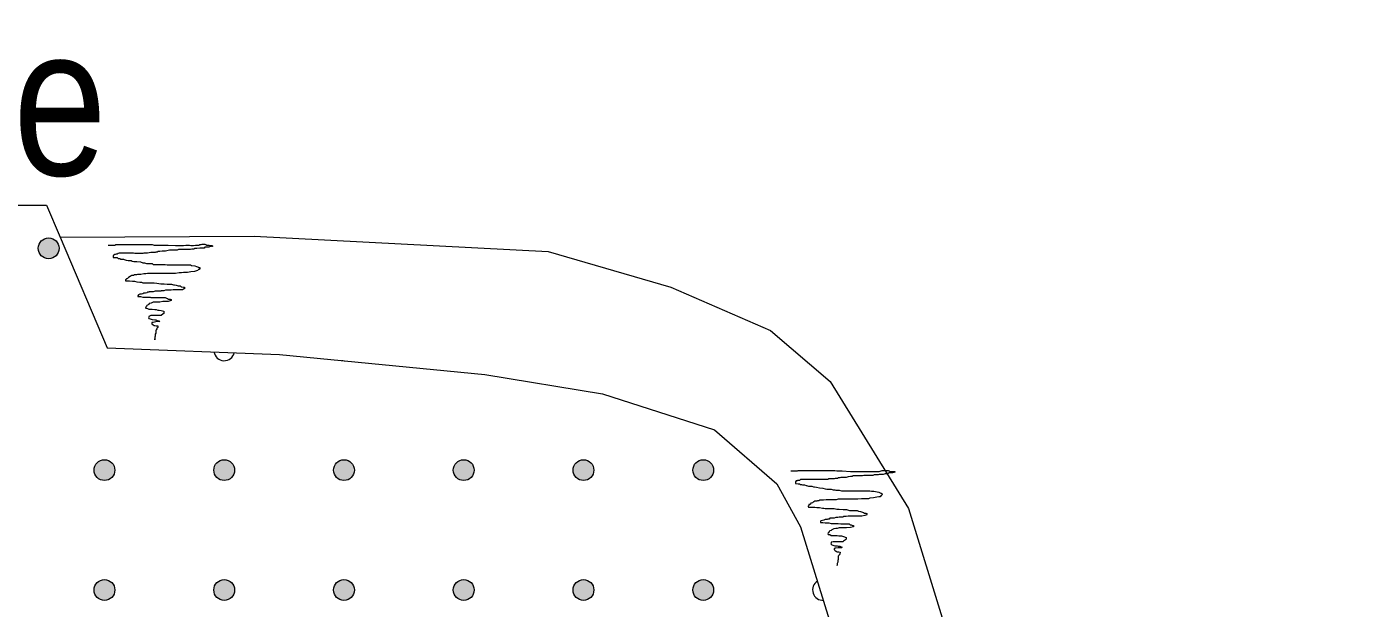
# Model space of a CAD drawing. Extents: x 640121 to 640955, y 6441885 to 6442246.
# Drawn here: x 640225.36 to 640252.39, y 6442012.42 to 6442024.16 of the extents above; entities that cross this region are included whole.
import ezdxf
from ezdxf.enums import TextEntityAlignment as Align

# ---------------------------------------------------------------- set-up
doc = ezdxf.new("R2010")
doc.units = 0
doc.header["$LTSCALE"] = 1.2
for name, color, linetype, lineweight in [('31', 7, 'Continuous', 13), ('40', 7, 'Continuous', 13), ('45', 7, 'Continuous', 13)]:
    doc.layers.add(name, color=color, linetype=linetype, lineweight=lineweight)

msp = doc.modelspace()

# ---------------------------------------------------------------- hatches: boundary and pattern name
at = {"layer": '45'}
for points in [[(640226.016, 6442019.686, 1), (640225.596, 6442019.686, 1)], [(640227.143, 6442015.207, 1), (640226.723, 6442015.207, 1)], [(640229.563, 6442015.207, 1), (640229.143, 6442015.207, 1)], [(640231.983, 6442015.207, 1), (640231.563, 6442015.207, 1)], [(640234.403, 6442015.207, 1), (640233.983, 6442015.207, 1)], [(640236.823, 6442015.207, 1), (640236.403, 6442015.207, 1)], [(640239.243, 6442015.207, 1), (640238.823, 6442015.207, 1)], [(640227.143, 6442012.787, 1), (640226.723, 6442012.787, 1)], [(640229.563, 6442012.787, 1), (640229.143, 6442012.787, 1)], [(640231.983, 6442012.787, 1), (640231.563, 6442012.787, 1)], [(640234.403, 6442012.787, 1), (640233.983, 6442012.787, 1)], [(640236.823, 6442012.787, 1), (640236.403, 6442012.787, 1)], [(640239.243, 6442012.787, 1), (640238.823, 6442012.787, 1)]]:
    msp.add_hatch(color=256, dxfattribs=at).paths.add_polyline_path(points)

# ---------------------------------------------------------------- linework, layer by layer
at = {"layer": '31'}
msp.add_line((640226.04, 6442019.91), (640226.99, 6442017.68), dxfattribs=at)
for points in [[(640221.81, 6442020.56), (640225.76, 6442020.56), (640226.04, 6442019.91), (640229.96, 6442019.93), (640235.9, 6442019.62), (640238.38, 6442018.9), (640240.39, 6442018.03), (640241.6, 6442017), (640243.18, 6442014.43), (640243.89, 6442012.14), (640245.09, 6442008.1), (640247.45, 6442001.91), (640248.88, 6441997.97), (640251.01, 6441992.98), (640252.39, 6441988.78)], [(640226.99, 6442017.68), (640230.47, 6442017.54), (640234.62, 6442017.14), (640237, 6442016.75), (640239.26, 6442016.02), (640240.52, 6442014.93), (640241, 6442014.06), (640241.93, 6442011.06), (640244.14, 6442005.97), (640246.28, 6442000.8), (640247.83, 6441996.45), (640249.55, 6441992.13)]]:
    msp.add_lwpolyline(points, dxfattribs=at)
at = {"layer": '40'}
for points in [[(640227.01, 6442019.75), (640227.04, 6442019.75), (640227.09, 6442019.75), (640227.15, 6442019.75), (640227.16, 6442019.76), (640227.21, 6442019.76), (640227.29, 6442019.76), (640227.45, 6442019.76), (640227.54, 6442019.76), (640227.56, 6442019.76), (640227.58, 6442019.76), (640227.62, 6442019.76), (640227.66, 6442019.76), (640227.71, 6442019.76), (640227.75, 6442019.76), (640227.78, 6442019.76), (640227.83, 6442019.76), (640227.86, 6442019.76), (640227.9, 6442019.76), (640227.94, 6442019.75), (640227.96, 6442019.75), (640228, 6442019.75), (640228.05, 6442019.75), (640228.22, 6442019.75), (640228.37, 6442019.74), (640228.42, 6442019.74), (640228.45, 6442019.74), (640228.47, 6442019.74), (640228.49, 6442019.74), (640228.53, 6442019.74), (640228.58, 6442019.75), (640228.6, 6442019.75), (640228.62, 6442019.75), (640228.63, 6442019.75), (640228.65, 6442019.75), (640228.68, 6442019.74), (640228.7, 6442019.74), (640228.73, 6442019.74), (640228.77, 6442019.75), (640228.8, 6442019.75), (640228.84, 6442019.75), (640228.86, 6442019.76), (640228.89, 6442019.76), (640228.91, 6442019.77), (640228.94, 6442019.77), (640228.96, 6442019.77), (640228.98, 6442019.76), (640229, 6442019.75), (640229.02, 6442019.75), (640229.04, 6442019.75)], [(640227.78, 6442019.59), (640227.76, 6442019.59), (640227.73, 6442019.59), (640227.71, 6442019.58), (640227.69, 6442019.58), (640227.68, 6442019.58), (640227.65, 6442019.58), (640227.63, 6442019.58), (640227.6, 6442019.58), (640227.57, 6442019.58), (640227.55, 6442019.58), (640227.52, 6442019.59), (640227.5, 6442019.59), (640227.48, 6442019.59), (640227.47, 6442019.59), (640227.44, 6442019.59), (640227.42, 6442019.59), (640227.38, 6442019.59), (640227.36, 6442019.59), (640227.35, 6442019.59), (640227.32, 6442019.59), (640227.3, 6442019.59), (640227.27, 6442019.59), (640227.26, 6442019.59), (640227.23, 6442019.59), (640227.21, 6442019.58), (640227.19, 6442019.57), (640227.17, 6442019.57), (640227.15, 6442019.56), (640227.14, 6442019.56), (640227.12, 6442019.55), (640227.11, 6442019.54), (640227.11, 6442019.52), (640227.11, 6442019.5), (640227.16, 6442019.5), (640227.19, 6442019.5), (640227.21, 6442019.48), (640227.23, 6442019.48), (640227.25, 6442019.48), (640227.26, 6442019.47), (640227.29, 6442019.47), (640227.32, 6442019.47), (640227.33, 6442019.46), (640227.37, 6442019.45), (640227.41, 6442019.44), (640227.44, 6442019.44), (640227.47, 6442019.44), (640227.49, 6442019.43), (640227.53, 6442019.42), (640227.59, 6442019.42)], [(640229.04, 6442019.75), (640229.06, 6442019.74), (640229.08, 6442019.74), (640229.1, 6442019.74), (640229.12, 6442019.73), (640229.1, 6442019.72), (640229.11, 6442019.73), (640229.09, 6442019.72), (640229.07, 6442019.72), (640229.04, 6442019.71), (640229.02, 6442019.71), (640229, 6442019.71), (640228.98, 6442019.71), (640228.96, 6442019.71), (640228.95, 6442019.69), (640228.92, 6442019.69), (640228.88, 6442019.69), (640228.86, 6442019.69), (640228.8, 6442019.68), (640228.78, 6442019.68), (640228.76, 6442019.68), (640228.74, 6442019.67), (640228.71, 6442019.67), (640228.7, 6442019.67), (640228.67, 6442019.66), (640228.65, 6442019.66), (640228.59, 6442019.66), (640228.56, 6442019.66), (640228.53, 6442019.66), (640228.49, 6442019.66), (640228.46, 6442019.66), (640228.43, 6442019.66), (640228.4, 6442019.65), (640228.37, 6442019.65), (640228.29, 6442019.65), (640228.27, 6442019.65), (640228.25, 6442019.65), (640228.22, 6442019.64), (640228.17, 6442019.63), (640228.13, 6442019.63), (640228.1, 6442019.63), (640228.05, 6442019.62), (640228.02, 6442019.62), (640228, 6442019.61), (640227.97, 6442019.61), (640227.96, 6442019.6), (640227.94, 6442019.6), (640227.91, 6442019.6), (640227.89, 6442019.6), (640227.87, 6442019.6), (640227.8, 6442019.59), (640227.78, 6442019.59)], [(640227.59, 6442019.42), (640227.66, 6442019.41), (640227.71, 6442019.39), (640227.74, 6442019.39), (640227.78, 6442019.38), (640227.83, 6442019.38), (640227.87, 6442019.38), (640227.9, 6442019.38), (640227.92, 6442019.36), (640227.96, 6442019.36), (640227.99, 6442019.36), (640228.04, 6442019.36), (640228.08, 6442019.36), (640228.11, 6442019.36), (640228.16, 6442019.36), (640228.2, 6442019.35), (640228.23, 6442019.35), (640228.25, 6442019.35), (640228.29, 6442019.35), (640228.32, 6442019.35), (640228.37, 6442019.35), (640228.41, 6442019.35), (640228.46, 6442019.35), (640228.49, 6442019.35), (640228.53, 6442019.35), (640228.55, 6442019.35), (640228.58, 6442019.35), (640228.61, 6442019.35), (640228.64, 6442019.35), (640228.67, 6442019.35), (640228.69, 6442019.34), (640228.76, 6442019.33), (640228.79, 6442019.32), (640228.82, 6442019.31), (640228.84, 6442019.3), (640228.86, 6442019.3), (640228.86, 6442019.28), (640228.85, 6442019.26), (640228.84, 6442019.26), (640228.83, 6442019.25), (640228.82, 6442019.24), (640228.79, 6442019.23), (640228.75, 6442019.22), (640228.68, 6442019.21), (640228.61, 6442019.2), (640228.58, 6442019.2), (640228.53, 6442019.2), (640228.49, 6442019.19), (640228.44, 6442019.19), (640228.37, 6442019.18), (640228.28, 6442019.18), (640228.19, 6442019.18)], [(640228.19, 6442019.18), (640228.15, 6442019.18), (640228.11, 6442019.18), (640228.07, 6442019.18), (640228.04, 6442019.18), (640228.01, 6442019.18), (640227.97, 6442019.18), (640227.93, 6442019.18), (640227.84, 6442019.18), (640227.8, 6442019.18), (640227.77, 6442019.17), (640227.73, 6442019.17), (640227.67, 6442019.16), (640227.6, 6442019.16), (640227.58, 6442019.15), (640227.55, 6442019.15), (640227.54, 6442019.15), (640227.52, 6442019.14), (640227.5, 6442019.14), (640227.48, 6442019.14), (640227.47, 6442019.13), (640227.45, 6442019.12), (640227.42, 6442019.1), (640227.41, 6442019.09), (640227.4, 6442019.08), (640227.38, 6442019.07), (640227.38, 6442019.06), (640227.36, 6442019.05), (640227.36, 6442019.03), (640227.37, 6442019.03), (640227.39, 6442019.03), (640227.42, 6442019.03), (640227.44, 6442019.03), (640227.5, 6442019.02), (640227.54, 6442019.02), (640227.59, 6442019.01), (640227.65, 6442019), (640227.68, 6442019), (640227.71, 6442018.99), (640227.74, 6442018.99), (640227.82, 6442018.99), (640227.89, 6442018.99), (640227.94, 6442018.99), (640227.99, 6442018.98), (640228.07, 6442018.97), (640228.14, 6442018.97), (640228.2, 6442018.96), (640228.24, 6442018.96), (640228.29, 6442018.96), (640228.33, 6442018.95)], [(640228.33, 6442018.95), (640228.35, 6442018.95), (640228.38, 6442018.94), (640228.42, 6442018.93), (640228.46, 6442018.93), (640228.48, 6442018.91), (640228.5, 6442018.91), (640228.53, 6442018.9), (640228.55, 6442018.9), (640228.55, 6442018.87), (640228.54, 6442018.87), (640228.53, 6442018.86), (640228.51, 6442018.85), (640228.45, 6442018.85), (640228.42, 6442018.85), (640228.4, 6442018.85), (640228.37, 6442018.85), (640228.32, 6442018.85), (640228.28, 6442018.84), (640228.26, 6442018.84), (640228.23, 6442018.84), (640228.17, 6442018.84), (640228.13, 6442018.83), (640228.11, 6442018.83), (640228.08, 6442018.83), (640228.07, 6442018.82), (640228.04, 6442018.82), (640227.99, 6442018.82), (640227.96, 6442018.82), (640227.92, 6442018.81), (640227.89, 6442018.81), (640227.87, 6442018.81), (640227.84, 6442018.81), (640227.83, 6442018.8), (640227.8, 6442018.8), (640227.79, 6442018.79), (640227.76, 6442018.78), (640227.75, 6442018.78), (640227.73, 6442018.78), (640227.71, 6442018.77), (640227.68, 6442018.76), (640227.65, 6442018.76), (640227.62, 6442018.75), (640227.61, 6442018.73), (640227.61, 6442018.71), (640227.63, 6442018.71), (640227.66, 6442018.71), (640227.71, 6442018.7), (640227.75, 6442018.7), (640227.78, 6442018.7), (640227.83, 6442018.7), (640227.86, 6442018.7)], [(640227.86, 6442018.7), (640227.87, 6442018.69), (640227.89, 6442018.69), (640227.92, 6442018.69), (640227.95, 6442018.69), (640227.97, 6442018.69), (640228.02, 6442018.69), (640228.07, 6442018.69), (640228.08, 6442018.69), (640228.11, 6442018.69), (640228.13, 6442018.69), (640228.16, 6442018.69), (640228.19, 6442018.68), (640228.21, 6442018.67), (640228.23, 6442018.66), (640228.26, 6442018.66), (640228.28, 6442018.65), (640228.28, 6442018.63), (640228.22, 6442018.61), (640228.14, 6442018.61), (640228.11, 6442018.61), (640228.05, 6442018.6), (640228.02, 6442018.6), (640227.99, 6442018.6), (640227.95, 6442018.6), (640227.92, 6442018.6), (640227.88, 6442018.58), (640227.84, 6442018.57), (640227.83, 6442018.55), (640227.8, 6442018.54), (640227.79, 6442018.53), (640227.78, 6442018.52), (640227.77, 6442018.5), (640227.76, 6442018.48), (640227.77, 6442018.48), (640227.8, 6442018.47), (640227.83, 6442018.46), (640227.9, 6442018.46), (640227.95, 6442018.45), (640227.98, 6442018.45), (640228.01, 6442018.44), (640228.04, 6442018.44), (640228.08, 6442018.43), (640228.13, 6442018.42), (640228.13, 6442018.39), (640228.13, 6442018.37), (640228.12, 6442018.36), (640228.08, 6442018.33), (640228.07, 6442018.33), (640228.04, 6442018.33), (640227.99, 6442018.33), (640227.95, 6442018.33), (640227.92, 6442018.33), (640227.87, 6442018.33), (640227.83, 6442018.31), (640227.83, 6442018.3), (640227.82, 6442018.28), (640227.83, 6442018.27), (640227.84, 6442018.27), (640227.9, 6442018.25), (640227.95, 6442018.24), (640227.97, 6442018.24), (640228, 6442018.23), (640228.03, 6442018.22), (640228.05, 6442018.21), (640228.04, 6442018.21), (640228.01, 6442018.21), (640227.97, 6442018.2), (640227.92, 6442018.19), (640227.9, 6442018.19), (640227.89, 6442018.19), (640227.89, 6442018.16), (640227.9, 6442018.15), (640227.91, 6442018.15), (640227.93, 6442018.13), (640227.95, 6442018.13), (640227.98, 6442018.12), (640228.01, 6442018.12), (640228.01, 6442018.09), (640228, 6442018.08), (640227.99, 6442018.06), (640227.98, 6442018.04), (640227.97, 6442018.03), (640227.97, 6442018.01), (640227.97, 6442017.98), (640227.97, 6442017.97), (640227.96, 6442017.95), (640227.96, 6442017.92), (640227.96, 6442017.91), (640227.95, 6442017.89), (640227.95, 6442017.87), (640227.95, 6442017.85), (640227.95, 6442017.84), (640227.95, 6442017.86)], [(640240.8, 6442015.19), (640240.83, 6442015.19), (640240.88, 6442015.19), (640240.94, 6442015.19), (640240.95, 6442015.2), (640241, 6442015.2), (640241.08, 6442015.2), (640241.24, 6442015.2), (640241.33, 6442015.2), (640241.35, 6442015.2), (640241.37, 6442015.2), (640241.41, 6442015.2), (640241.45, 6442015.2), (640241.5, 6442015.2), (640241.54, 6442015.2), (640241.57, 6442015.2), (640241.62, 6442015.2), (640241.65, 6442015.2), (640241.69, 6442015.2), (640241.73, 6442015.19), (640241.75, 6442015.19), (640241.79, 6442015.19), (640241.84, 6442015.19), (640242.01, 6442015.18), (640242.16, 6442015.18), (640242.21, 6442015.18), (640242.24, 6442015.18), (640242.26, 6442015.18), (640242.28, 6442015.18), (640242.32, 6442015.18), (640242.37, 6442015.18), (640242.39, 6442015.18), (640242.41, 6442015.18), (640242.42, 6442015.18), (640242.44, 6442015.18), (640242.47, 6442015.18), (640242.49, 6442015.18), (640242.52, 6442015.18), (640242.56, 6442015.18), (640242.59, 6442015.18), (640242.63, 6442015.19), (640242.65, 6442015.2), (640242.68, 6442015.2), (640242.7, 6442015.2), (640242.73, 6442015.2), (640242.75, 6442015.2), (640242.77, 6442015.2), (640242.79, 6442015.19), (640242.81, 6442015.18), (640242.83, 6442015.18)], [(640242.83, 6442015.18), (640242.85, 6442015.18), (640242.87, 6442015.18), (640242.89, 6442015.18), (640242.91, 6442015.17), (640242.89, 6442015.16), (640242.9, 6442015.17), (640242.88, 6442015.16), (640242.86, 6442015.15), (640242.83, 6442015.15), (640242.81, 6442015.15), (640242.79, 6442015.15), (640242.77, 6442015.14), (640242.75, 6442015.14), (640242.74, 6442015.13), (640242.71, 6442015.13), (640242.67, 6442015.12), (640242.65, 6442015.12), (640242.59, 6442015.12), (640242.57, 6442015.11), (640242.55, 6442015.11), (640242.53, 6442015.11), (640242.5, 6442015.11), (640242.49, 6442015.11), (640242.46, 6442015.1), (640242.44, 6442015.1), (640242.38, 6442015.1), (640242.35, 6442015.1), (640242.32, 6442015.1), (640242.28, 6442015.1), (640242.25, 6442015.09), (640242.22, 6442015.09), (640242.19, 6442015.09), (640242.16, 6442015.09), (640242.08, 6442015.09), (640242.06, 6442015.09), (640242.04, 6442015.08), (640242.01, 6442015.08), (640241.96, 6442015.07), (640241.92, 6442015.06), (640241.89, 6442015.06), (640241.84, 6442015.06), (640241.81, 6442015.06), (640241.79, 6442015.05), (640241.76, 6442015.05), (640241.75, 6442015.04), (640241.73, 6442015.04), (640241.7, 6442015.04), (640241.68, 6442015.03), (640241.66, 6442015.03), (640241.59, 6442015.03), (640241.57, 6442015.03)], [(640241.57, 6442015.03), (640241.55, 6442015.02), (640241.52, 6442015.02), (640241.5, 6442015.02), (640241.48, 6442015.02), (640241.47, 6442015.02), (640241.44, 6442015.02), (640241.42, 6442015.02), (640241.39, 6442015.02), (640241.36, 6442015.02), (640241.34, 6442015.02), (640241.31, 6442015.02), (640241.29, 6442015.02), (640241.27, 6442015.02), (640241.26, 6442015.02), (640241.23, 6442015.02), (640241.21, 6442015.02), (640241.17, 6442015.02), (640241.15, 6442015.02), (640241.14, 6442015.02), (640241.11, 6442015.02), (640241.09, 6442015.02), (640241.06, 6442015.02), (640241.05, 6442015.02), (640241.02, 6442015.02), (640241, 6442015.02), (640240.98, 6442015), (640240.96, 6442015), (640240.94, 6442015), (640240.93, 6442014.99), (640240.91, 6442014.99), (640240.9, 6442014.97), (640240.9, 6442014.96), (640240.9, 6442014.94), (640240.95, 6442014.93), (640240.98, 6442014.93), (640241, 6442014.92), (640241.02, 6442014.92), (640241.04, 6442014.91), (640241.05, 6442014.91), (640241.08, 6442014.91), (640241.11, 6442014.9), (640241.12, 6442014.9), (640241.16, 6442014.88), (640241.2, 6442014.88), (640241.23, 6442014.88), (640241.26, 6442014.87), (640241.28, 6442014.87), (640241.32, 6442014.86), (640241.38, 6442014.85)], [(640241.38, 6442014.85), (640241.45, 6442014.84), (640241.5, 6442014.83), (640241.53, 6442014.82), (640241.57, 6442014.82), (640241.62, 6442014.82), (640241.66, 6442014.81), (640241.69, 6442014.81), (640241.71, 6442014.8), (640241.75, 6442014.8), (640241.78, 6442014.8), (640241.83, 6442014.79), (640241.87, 6442014.79), (640241.9, 6442014.79), (640241.95, 6442014.79), (640241.99, 6442014.79), (640242.02, 6442014.79), (640242.04, 6442014.79), (640242.08, 6442014.79), (640242.11, 6442014.79), (640242.16, 6442014.79), (640242.2, 6442014.79), (640242.25, 6442014.79), (640242.28, 6442014.79), (640242.32, 6442014.79), (640242.34, 6442014.79), (640242.37, 6442014.79), (640242.4, 6442014.79), (640242.43, 6442014.78), (640242.46, 6442014.78), (640242.48, 6442014.78), (640242.55, 6442014.77), (640242.58, 6442014.76), (640242.61, 6442014.75), (640242.63, 6442014.74), (640242.65, 6442014.73), (640242.65, 6442014.72), (640242.64, 6442014.7), (640242.63, 6442014.69), (640242.62, 6442014.69), (640242.61, 6442014.67), (640242.58, 6442014.67), (640242.54, 6442014.66), (640242.47, 6442014.65), (640242.4, 6442014.64), (640242.37, 6442014.63), (640242.32, 6442014.63), (640242.28, 6442014.63), (640242.23, 6442014.63), (640242.16, 6442014.62), (640242.07, 6442014.62), (640241.98, 6442014.62)], [(640241.98, 6442014.62), (640241.94, 6442014.62), (640241.9, 6442014.62), (640241.86, 6442014.62), (640241.83, 6442014.62), (640241.8, 6442014.62), (640241.76, 6442014.62), (640241.72, 6442014.61), (640241.63, 6442014.61), (640241.59, 6442014.61), (640241.56, 6442014.61), (640241.52, 6442014.61), (640241.46, 6442014.6), (640241.39, 6442014.6), (640241.37, 6442014.59), (640241.34, 6442014.59), (640241.33, 6442014.58), (640241.31, 6442014.58), (640241.29, 6442014.58), (640241.27, 6442014.57), (640241.26, 6442014.57), (640241.24, 6442014.55), (640241.21, 6442014.54), (640241.2, 6442014.52), (640241.19, 6442014.51), (640241.17, 6442014.51), (640241.17, 6442014.49), (640241.15, 6442014.48), (640241.15, 6442014.47), (640241.16, 6442014.46), (640241.18, 6442014.46), (640241.21, 6442014.46), (640241.23, 6442014.46), (640241.29, 6442014.46), (640241.33, 6442014.45), (640241.38, 6442014.45), (640241.44, 6442014.44), (640241.47, 6442014.44), (640241.5, 6442014.43), (640241.53, 6442014.43), (640241.61, 6442014.43), (640241.68, 6442014.43), (640241.73, 6442014.42), (640241.78, 6442014.42), (640241.86, 6442014.41), (640241.93, 6442014.41), (640241.99, 6442014.39), (640242.03, 6442014.39), (640242.08, 6442014.39), (640242.12, 6442014.39)], [(640242.12, 6442014.39), (640242.14, 6442014.39), (640242.17, 6442014.38), (640242.21, 6442014.37), (640242.25, 6442014.36), (640242.27, 6442014.35), (640242.29, 6442014.34), (640242.32, 6442014.34), (640242.34, 6442014.33), (640242.34, 6442014.31), (640242.33, 6442014.3), (640242.32, 6442014.3), (640242.3, 6442014.29), (640242.24, 6442014.28), (640242.21, 6442014.28), (640242.19, 6442014.28), (640242.16, 6442014.28), (640242.11, 6442014.28), (640242.07, 6442014.28), (640242.05, 6442014.28), (640242.02, 6442014.28), (640241.96, 6442014.28), (640241.92, 6442014.27), (640241.9, 6442014.27), (640241.87, 6442014.27), (640241.86, 6442014.26), (640241.83, 6442014.26), (640241.78, 6442014.26), (640241.75, 6442014.25), (640241.71, 6442014.25), (640241.68, 6442014.24), (640241.66, 6442014.24), (640241.63, 6442014.24), (640241.62, 6442014.24), (640241.59, 6442014.24), (640241.58, 6442014.22), (640241.55, 6442014.22), (640241.54, 6442014.21), (640241.52, 6442014.21), (640241.5, 6442014.21), (640241.47, 6442014.2), (640241.44, 6442014.19), (640241.41, 6442014.18), (640241.4, 6442014.17), (640241.4, 6442014.15), (640241.42, 6442014.15), (640241.45, 6442014.15), (640241.5, 6442014.14), (640241.54, 6442014.14), (640241.57, 6442014.14), (640241.62, 6442014.13), (640241.65, 6442014.13)], [(640241.65, 6442014.13), (640241.66, 6442014.13), (640241.68, 6442014.13), (640241.71, 6442014.13), (640241.74, 6442014.13), (640241.76, 6442014.13), (640241.81, 6442014.12), (640241.86, 6442014.12), (640241.87, 6442014.12), (640241.9, 6442014.12), (640241.92, 6442014.12), (640241.95, 6442014.12), (640241.98, 6442014.12), (640242, 6442014.1), (640242.02, 6442014.1), (640242.05, 6442014.09), (640242.07, 6442014.09), (640242.07, 6442014.06), (640242.01, 6442014.05), (640241.93, 6442014.04), (640241.9, 6442014.04), (640241.84, 6442014.04), (640241.81, 6442014.04), (640241.78, 6442014.04), (640241.74, 6442014.03), (640241.71, 6442014.03), (640241.67, 6442014.02), (640241.63, 6442014), (640241.62, 6442013.99), (640241.59, 6442013.98), (640241.58, 6442013.97), (640241.57, 6442013.95), (640241.56, 6442013.94), (640241.55, 6442013.92), (640241.56, 6442013.91), (640241.59, 6442013.91), (640241.62, 6442013.89), (640241.69, 6442013.89), (640241.74, 6442013.89), (640241.77, 6442013.88), (640241.8, 6442013.88), (640241.83, 6442013.88), (640241.87, 6442013.87), (640241.92, 6442013.85), (640241.92, 6442013.83), (640241.92, 6442013.81), (640241.91, 6442013.8), (640241.87, 6442013.77), (640241.86, 6442013.76), (640241.83, 6442013.76), (640241.78, 6442013.76), (640241.74, 6442013.76), (640241.71, 6442013.76), (640241.66, 6442013.76), (640241.62, 6442013.75), (640241.62, 6442013.73), (640241.61, 6442013.72), (640241.62, 6442013.71), (640241.63, 6442013.7), (640241.69, 6442013.68), (640241.74, 6442013.68), (640241.76, 6442013.67), (640241.79, 6442013.67), (640241.82, 6442013.66), (640241.84, 6442013.65), (640241.83, 6442013.64), (640241.8, 6442013.64), (640241.76, 6442013.64), (640241.71, 6442013.63), (640241.69, 6442013.63), (640241.68, 6442013.62), (640241.68, 6442013.6), (640241.69, 6442013.59), (640241.7, 6442013.58), (640241.72, 6442013.57), (640241.74, 6442013.56), (640241.77, 6442013.56), (640241.8, 6442013.55), (640241.8, 6442013.53), (640241.79, 6442013.52), (640241.78, 6442013.5), (640241.77, 6442013.48), (640241.76, 6442013.47), (640241.76, 6442013.44), (640241.76, 6442013.42), (640241.76, 6442013.4), (640241.75, 6442013.38), (640241.75, 6442013.36), (640241.75, 6442013.35), (640241.74, 6442013.32), (640241.74, 6442013.31), (640241.74, 6442013.28), (640241.74, 6442013.28), (640241.74, 6442013.29)]]:
    msp.add_lwpolyline(points, dxfattribs=at)
at = {"layer": '45'}
for centre in [(640225.806, 6442019.686), (640226.933, 6442015.207), (640229.353, 6442015.207), (640231.773, 6442015.207), (640234.193, 6442015.207), (640236.613, 6442015.207), (640239.033, 6442015.207), (640226.933, 6442012.787), (640229.353, 6442012.787), (640231.773, 6442012.787), (640234.193, 6442012.787), (640236.613, 6442012.787), (640239.033, 6442012.787)]:
    msp.add_circle(centre, 0.21, dxfattribs=at)
for centre, start, end in [((640229.353, 6442017.627), 188.7171, 346.7915), ((640231.773, 6442017.627), 258.4517, 270.4825), ((640241.453, 6442012.787), 121.5931, 272.8538)]:
    msp.add_arc(centre, 0.21, start, end, dxfattribs=at)

# ---------------------------------------------------------------- texts
at = {"layer": '31', "width": 0.85}
msp.add_text('Tee', height=3, dxfattribs=at).set_placement((640224.045, 6442021.16), align=Align.CENTER)

doc.saveas('drawing.dxf')
